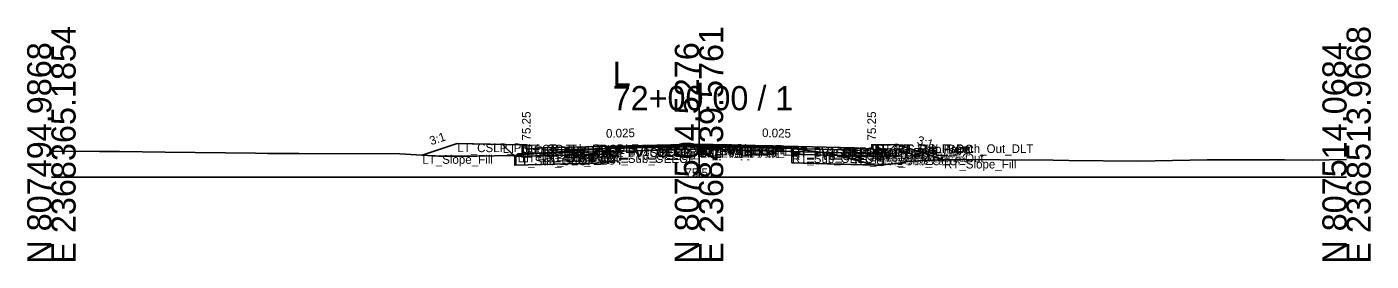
# Model space of a CAD drawing. Extents: x -26 to 8153, y -10 to 9520.
# Drawn here: x 6997.2 to 7152.8, y 2490.3 to 2517.4 of the extents above; entities that cross this region are included whole.
import ezdxf

# ---------------------------------------------------------------- set-up
doc = ezdxf.new("R2010")
doc.units = 0
for name, color, linetype in [('Exist CMT Pavement', 7, 'Continuous'), ('Exist Cross Section Cell', 7, 'Continuous'), ('Exist XS Center Line Elevation Label', 7, 'Continuous'), ('Exist XS Ground Line', 7, 'Continuous'), ('Prop CMT Conc Surface', 7, 'Continuous'), ('Prop CMT Concrete Structures', 7, 'Continuous'), ('Prop CMT Pvmt Course 1', 7, 'Continuous'), ('Prop CMT Pvmt Course 1 CG', 7, 'Continuous'), ('Prop CMT Pvmt Course 1 Wedge', 7, 'Continuous'), ('Prop CMT Pvmt Course 2', 7, 'Continuous'), ('Prop CMT Pvmt Course 2 Wedge', 7, 'Continuous'), ('Prop CMT Pvmt Course 3', 7, 'Continuous'), ('Prop CMT Pvmt Course 3 Wedge', 7, 'Continuous'), ('Prop CMT Pvmt Surface', 7, 'Continuous'), ('Prop CMT Pvmt Wedge Surface 1', 7, 'Continuous'), ('Prop CMT Pvmt Wedge Surface 2', 7, 'Continuous'), ('Prop CMT Pvmt Wedge Surface 3', 7, 'Continuous'), ('Prop CMT Shallow Undercut', 7, 'Continuous'), ('Prop CMT Shallow Undercut Boundary', 7, 'Continuous'), ('Prop CMT Slope Grass', 7, 'Continuous'), ('Prop CMT Subgrade Earthwork', 7, 'Continuous'), ('Prop XS Earthwork Shape', 7, 'Continuous'), ('Prop XS Hydro Elevations', 7, 'Continuous'), ('Prop XS SE Text', 7, 'Continuous'), ('Prop XS Side Slope Text', 7, 'Continuous'), ('Prop XS Subgrade Earthwork', 7, 'Continuous'), ('Scratch_Level_2', 7, 'Continuous'), ('Scratch_Level_6', 7, 'Continuous')]:
    doc.layers.add(name, color=color, linetype=linetype)

msp = doc.modelspace()

# ---------------------------------------------------------------- linework, layer by layer
at = {"layer": 'Exist CMT Pavement'}
for p, q in [((7064.45, 2503.35), (7075.03, 2503.51)), ((7075.03, 2503.51), (7085.75, 2503.33))]:
    msp.add_line(p, q, dxfattribs=at)
at = {"layer": 'Exist Cross Section Cell'}
for p, q in [((7075, 2500), (7075, 2510.54)), ((7000, 2500), (7075, 2500)), ((7075, 2500), (7150, 2500))]:
    msp.add_line(p, q, dxfattribs=at)
at = {"layer": 'Exist XS Ground Line'}
for p, q in [((7064.45, 2503.35), (7075.03, 2503.51)), ((7075.03, 2503.51), (7085.75, 2503.33)), ((7000, 2503.02), (7005.57, 2502.97)), ((7005.57, 2502.97), (7007.88, 2502.96)), ((7007.88, 2502.96), (7013.19, 2502.9)), ((7013.19, 2502.9), (7023.64, 2502.79)), ((7023.64, 2502.79), (7025.02, 2502.76)), ((7025.02, 2502.76), (7028.64, 2502.73)), ((7028.64, 2502.73), (7040.37, 2502.69)), ((7040.37, 2502.69), (7044.83, 2502.45)), ((7044.83, 2502.45), (7048.84, 2502.45)), ((7048.84, 2502.45), (7049.28, 2502.44)), ((7049.28, 2502.44), (7053.32, 2502.5)), ((7053.32, 2502.5), (7057.76, 2502.86)), ((7057.76, 2502.86), (7063.75, 2503.29)), ((7063.75, 2503.29), (7064.45, 2503.35)), ((7085.75, 2503.33), (7086.36, 2503.25)), ((7086.36, 2503.25), (7090.21, 2502.75)), ((7090.21, 2502.75), (7091.96, 2502.28)), ((7091.96, 2502.28), (7095.6, 2501.34)), ((7098.09, 2501.61), (7099.23, 2501.82)), ((7099.23, 2501.82), (7100.34, 2501.88)), ((7100.34, 2501.88), (7103.74, 2502.03)), ((7103.74, 2502.03), (7116, 2501.99)), ((7116, 2501.99), (7117.83, 2501.95)), ((7117.83, 2501.95), (7125.84, 2501.86)), ((7125.84, 2501.86), (7133.87, 2502.01)), ((7133.87, 2502.01), (7135.93, 2502)), ((7135.93, 2502), (7142.81, 2502.02)), ((7142.81, 2502.02), (7146.01, 2501.99)), ((7146.01, 2501.99), (7150, 2502.03)), ((7095.6, 2501.34), (7098.09, 2501.61))]:
    msp.add_line(p, q, dxfattribs=at)
at = {"layer": 'Prop CMT Conc Surface'}
for points in [[(7055, 2503.25), (7055, 2503.75), (7054.5, 2503.75)], [(7057, 2503.38), (7055, 2503.25)], [(7093, 2503.38), (7095, 2503.25)], [(7095, 2503.25), (7095, 2503.75), (7095.5, 2503.75)]]:
    msp.add_lwpolyline(points, dxfattribs=at)
at = {"layer": 'Prop CMT Concrete Structures'}
for points in [[(7057, 2503.38), (7055, 2503.25), (7055, 2503.75), (7054.5, 2503.75)], [(7054.5, 2503.75), (7054.5, 2502.74), (7057, 2502.8)], [(7057, 2502.8), (7057, 2503.38)], [(7093, 2503.38), (7095, 2503.25), (7095, 2503.75), (7095.5, 2503.75)], [(7095.5, 2503.75), (7095.5, 2502.74), (7093, 2502.8)], [(7093, 2502.8), (7093, 2503.38)]]:
    msp.add_lwpolyline(points, dxfattribs=at)
at = {"layer": 'Prop CMT Pvmt Course 1'}
for points in [[(7075, 2503.83), (7057, 2503.38)], [(7057, 2503.38), (7057, 2503.13)], [(7064.45, 2503.44), (7075, 2503.71)], [(7064.45, 2503.32), (7064.45, 2503.44)], [(7075, 2503.58), (7075, 2503.83)], [(7075, 2503.83), (7093, 2503.38)], [(7075, 2503.58), (7075, 2503.83)], [(7075, 2503.71), (7075, 2503.58), (7075, 2503.58)], [(7085.76, 2503.44), (7075, 2503.71)], [(7075, 2503.71), (7075, 2503.58), (7075, 2503.58)], [(7085.76, 2503.31), (7085.76, 2503.44)], [(7093, 2503.38), (7093, 2503.13)], [(7057, 2503.13), (7064.45, 2503.32)], [(7093, 2503.13), (7085.76, 2503.31)]]:
    msp.add_lwpolyline(points, dxfattribs=at)
at = {"layer": 'Prop CMT Pvmt Course 1 CG'}
for points in [[(7057, 2502.8), (7054, 2502.72), (7053.66, 2502.39)], [(7053.66, 2502.39), (7057, 2502.47)], [(7057, 2502.47), (7057, 2502.8)], [(7093, 2502.8), (7096, 2502.72), (7096.34, 2502.39)], [(7093, 2502.47), (7093, 2502.8)], [(7096.34, 2502.39), (7093, 2502.47)]]:
    msp.add_lwpolyline(points, dxfattribs=at)
at = {"layer": 'Prop CMT Pvmt Course 1 Wedge'}
for points in [[(7075, 2503.71), (7064.45, 2503.44)], [(7075, 2503.71), (7085.76, 2503.44)]]:
    msp.add_lwpolyline(points, dxfattribs=at)
at = {"layer": 'Prop CMT Pvmt Course 2'}
for points in [[(7064.45, 2503.32), (7057, 2503.13)], [(7057, 2503.13), (7057, 2502.8)], [(7057, 2502.8), (7064.45, 2502.99)], [(7064.45, 2502.99), (7064.45, 2503.32)], [(7085.76, 2502.98), (7085.76, 2503.31)], [(7085.76, 2503.31), (7093, 2503.13)], [(7093, 2502.8), (7085.76, 2502.98)], [(7093, 2503.13), (7093, 2502.8)]]:
    msp.add_lwpolyline(points, dxfattribs=at)
at = {"layer": 'Prop CMT Pvmt Course 2 Wedge'}
for points in [[(7075, 2503.58), (7064.45, 2503.32)], [(7075, 2503.58), (7085.76, 2503.31)]]:
    msp.add_lwpolyline(points, dxfattribs=at)
at = {"layer": 'Prop CMT Pvmt Course 3'}
for points in [[(7064.45, 2502.99), (7057, 2502.8)], [(7057, 2502.8), (7057, 2502.47)], [(7057, 2502.47), (7064.45, 2502.65)], [(7064.45, 2502.65), (7064.45, 2502.99)], [(7085.76, 2502.98), (7093, 2502.8)], [(7085.76, 2502.65), (7085.76, 2502.98)], [(7093, 2502.47), (7085.76, 2502.65)], [(7093, 2502.8), (7093, 2502.47)]]:
    msp.add_lwpolyline(points, dxfattribs=at)
at = {"layer": 'Prop CMT Pvmt Course 3 Wedge'}
for points in [[(7075, 2503.25), (7064.45, 2502.99)], [(7075, 2503.25), (7085.76, 2502.98)]]:
    msp.add_lwpolyline(points, dxfattribs=at)
at = {"layer": 'Prop CMT Pvmt Surface'}
for points in [[(7075, 2503.83), (7057, 2503.38)], [(7075, 2503.83), (7093, 2503.38)]]:
    msp.add_lwpolyline(points, dxfattribs=at)
at = {"layer": 'Prop CMT Pvmt Wedge Surface 1'}
for points in [[(7057, 2503.13), (7057, 2503.38)], [(7075, 2503.71), (7064.45, 2503.44)], [(7064.45, 2503.44), (7064.45, 2503.32)], [(7075, 2503.71), (7085.76, 2503.44)], [(7085.76, 2503.44), (7085.76, 2503.31)], [(7093, 2503.13), (7093, 2503.38)], [(7064.45, 2503.32), (7057, 2503.13)], [(7085.76, 2503.31), (7093, 2503.13)]]:
    msp.add_lwpolyline(points, dxfattribs=at)
at = {"layer": 'Prop CMT Pvmt Wedge Surface 2'}
for points in [[(7075, 2503.58), (7057, 2503.13)], [(7057, 2503.13), (7057, 2503.38)], [(7075, 2503.58), (7093, 2503.13)], [(7093, 2503.13), (7093, 2503.38)]]:
    msp.add_lwpolyline(points, dxfattribs=at)
at = {"layer": 'Prop CMT Pvmt Wedge Surface 3'}
for points in [[(7057, 2502.8), (7057, 2503.38)], [(7093, 2502.8), (7093, 2503.38)], [(7075, 2503.25), (7057, 2502.8)], [(7075, 2503.25), (7093, 2502.8)]]:
    msp.add_lwpolyline(points, dxfattribs=at)
at = {"layer": 'Prop CMT Shallow Undercut'}
for p, q in [((7064.45, 2502.65), (7053.66, 2502.39)), ((7053.66, 2502.39), (7053.66, 2501.39)), ((7064.45, 2501.65), (7064.45, 2502.65)), ((7053.66, 2501.39), (7064.45, 2501.65))]:
    msp.add_line(p, q, dxfattribs=at)
for points in [[(7085.76, 2502.65), (7091.08, 2502.52), (7091.96, 2502.28), (7095.32, 2501.41), (7085.76, 2501.65)], [(7096.1, 2501.39), (7096.34, 2501.42), (7096.34, 2501.39)]]:
    msp.add_lwpolyline(points, close=True, dxfattribs=at)
at = {"layer": 'Prop CMT Shallow Undercut Boundary'}
for p, q in [((7053.66, 2502.39), (7053.66, 2501.39)), ((7064.45, 2502.65), (7064.45, 2501.65)), ((7085.76, 2502.65), (7085.76, 2501.65)), ((7096.34, 2502.39), (7096.34, 2501.39)), ((7053.66, 2501.39), (7064.45, 2501.65)), ((7096.34, 2501.39), (7085.76, 2501.65))]:
    msp.add_line(p, q, dxfattribs=at)
at = {"layer": 'Prop CMT Slope Grass'}
for points in [[(7054.5, 2503.75), (7047, 2503.9), (7042.95, 2502.55)], [(7095.5, 2503.75), (7098, 2503.8), (7103.37, 2502.01)]]:
    msp.add_lwpolyline(points, dxfattribs=at)
at = {"layer": 'Prop CMT Subgrade Earthwork'}
for points in [[(7057, 2502.47), (7053.66, 2502.39), (7052.25, 2503.8)], [(7093, 2502.47), (7096.34, 2502.39), (7097.75, 2503.8)], [(7064.45, 2502.65), (7057, 2502.47)], [(7064.45, 2502.65), (7064.46, 2503.35)], [(7085.76, 2502.65), (7085.74, 2503.33)], [(7085.76, 2502.65), (7093, 2502.47)]]:
    msp.add_lwpolyline(points, dxfattribs=at)
at = {"layer": 'Prop XS Earthwork Shape'}
for points in [[(7047, 2503.9), (7042.95, 2502.55), (7044.83, 2502.45), (7048.84, 2502.45), (7049.28, 2502.44), (7053.32, 2502.5), (7053.53, 2502.51), (7052.25, 2503.8)], [(7098.09, 2501.61), (7099.23, 2501.82), (7100.34, 2501.88), (7103.37, 2502.01), (7098, 2503.8), (7097.75, 2503.8), (7096.34, 2502.39), (7096.34, 2501.42)], [(7064.45, 2502.65), (7057, 2502.47), (7053.66, 2502.39), (7053.53, 2502.51), (7057.76, 2502.86), (7063.75, 2503.29), (7064.45, 2503.35), (7064.46, 2503.35)], [(7064.45, 2502.65), (7057, 2502.47), (7053.66, 2502.39), (7053.66, 2501.39), (7064.45, 2501.65)], [(7085.75, 2503.33), (7086.36, 2503.25), (7090.21, 2502.75), (7091.08, 2502.52), (7085.76, 2502.65), (7085.74, 2503.33)], [(7091.96, 2502.28), (7095.32, 2501.41), (7085.76, 2501.65), (7085.76, 2502.65), (7091.08, 2502.52)], [(7091.96, 2502.28), (7095.32, 2501.41), (7096.1, 2501.39), (7096.34, 2501.42), (7096.34, 2502.39), (7093, 2502.47), (7091.08, 2502.52)], [(7095.6, 2501.34), (7096.1, 2501.39), (7095.32, 2501.41)], [(7096.34, 2501.39), (7096.1, 2501.39), (7096.34, 2501.42)]]:
    msp.add_lwpolyline(points, close=True, dxfattribs=at)
at = {"layer": 'Prop XS Subgrade Earthwork'}
for p, q in [((7053.66, 2502.39), (7064.45, 2502.65)), ((7085.76, 2502.65), (7096.34, 2502.39))]:
    msp.add_line(p, q, dxfattribs=at)
at = {"layer": 'Scratch_Level_6'}
for p, q in [((7064.45, 2502.65), (7053.66, 2502.39)), ((7053.66, 2502.39), (7053.66, 2501.39)), ((7064.45, 2501.65), (7064.45, 2502.65)), ((7053.66, 2501.39), (7064.45, 2501.65))]:
    msp.add_line(p, q, dxfattribs=at)
for points in [[(7085.76, 2502.65), (7091.08, 2502.52), (7091.96, 2502.28), (7095.32, 2501.41), (7085.76, 2501.65)], [(7096.1, 2501.39), (7096.34, 2501.42), (7096.34, 2501.39)]]:
    msp.add_lwpolyline(points, close=True, dxfattribs=at)

# ---------------------------------------------------------------- texts
at = {"layer": 'Exist Cross Section Cell'}
for s, p in [('E 2368365.1854', (7002.8, 2490)), ('E 2368439.5761', (7077.8, 2490)), ('E 2368513.9668', (7152.8, 2490)), ('N 807494.9868', (7000, 2490)), ('N 807504.5276', (7075, 2490)), ('N 807514.0684', (7150, 2490))]:
    msp.add_text(s, height=2.8, rotation=90, dxfattribs=at).set_placement(p)
for s, p in [('L', (7065, 2510.54)), ('72+00.00 / 1', (7065, 2507.74))]:
    msp.add_text(s, height=2.8, dxfattribs=at).set_placement(p)
at = {"layer": 'Exist XS Center Line Elevation Label'}
msp.add_text('75.51', height=1, dxfattribs=at).set_placement((7073.43, 2500.01))
at = {"layer": 'Prop XS Hydro Elevations'}
for p in [(7055.5, 2504.25), (7095.5, 2504.25)]:
    msp.add_text('75.25', height=1, rotation=90, dxfattribs=at).set_placement(p)
at = {"layer": 'Prop XS SE Text'}
for rotation, p in [(1.4321, (7064.24, 2504.56)), (358.5679, (7082.29, 2504.65))]:
    msp.add_text('0.025', height=1, rotation=rotation, dxfattribs=at).set_placement(p)
at = {"layer": 'Prop XS Side Slope Text'}
for rotation, p in [(18.4349, (7043.98, 2503.69)), (341.5651, (7100.17, 2503.87))]:
    msp.add_text('3:1', height=1, rotation=rotation, dxfattribs=at).set_placement(p)
at = {"layer": 'Scratch_Level_2'}
for s, p in [('LT_CSLP_Pnt', (7047, 2502.9)), ('LT_Sub_Trench_Out_DLT', (7052.25, 2502.8)), ('LT_CG_Top_BOC', (7054.5, 2502.75)), ('LT_CG_Top_Face', (7055, 2502.75)), ('LT_PV1_OEOT', (7057, 2502.38)), ('LT_PV1_OEEOP', (7064.45, 2502.44)), ('LT_PV_OEEOP_EG', (7064.45, 2502.35)), ('LT_PV_Sub_Tie_Out', (7064.46, 2502.35)), ('PV1_PGL', (7075, 2502.83)), ('RT_PV1_IEEOP', (7075, 2502.71)), ('LT_PV1_IEEOP', (7075, 2502.71)), ('RT_PV2_IEEOP', (7075, 2502.58)), ('LT_PV2_IEEOP', (7075, 2502.58)), ('PV2_PGL', (7075, 2502.58)), ('RT_PV_IEEOP_EG', (7075, 2502.51)), ('LT_PV_IEEOP_EG', (7075, 2502.51)), ('RT_PV_Sub_Tie_Out', (7085.74, 2502.33)), ('RT_PV1_OEEOP', (7085.76, 2502.44)), ('RT_PV1_OEOT', (7093, 2502.38)), ('RT_CG_Top_Face', (7095, 2502.75)), ('RT_CG_Top_BOC', (7095.5, 2502.75)), ('RT_Sub_Trench_Out_DLT', (7097.75, 2502.8)), ('RT_CSLP_Pnt', (7098, 2502.8)), ('LT_Slope_Fill', (7042.95, 2501.55)), ('LT_Sub_OEOP', (7053.66, 2501.39)), ('LT_CG1_Shelf_Out', (7054, 2501.72)), ('LT_CG_Bot_BOC', (7054.5, 2501.74)), ('LT_CG_Top_Gut', (7055, 2502.25)), ('LT_PV2_OEOT', (7057, 2502.13)), ('LT_PV3_OEOT', (7057, 2501.8)), ('LT_CG_Bot_IE', (7057, 2501.8)), ('LT_Sub_OEOT', (7057, 2501.47)), ('LT_PV2_OEEOP', (7064.45, 2502.32)), ('LT_PV3_OEEOP', (7064.45, 2501.99)), ('LT_Sub_OEEOP', (7064.45, 2501.65)), ('RT_PV3_IEEOP', (7075, 2502.25)), ('LT_PV3_IEEOP', (7075, 2502.25)), ('RT_PV_OEEOP_EG', (7085.76, 2502.33)), ('RT_PV2_OEEOP', (7085.76, 2502.31)), ('RT_PV3_OEEOP', (7085.76, 2501.98)), ('RT_Sub_OEEOP', (7085.76, 2501.65)), ('RT_PV2_OEOT', (7093, 2502.13)), ('RT_PV3_OEOT', (7093, 2501.8)), ('RT_CG_Bot_IE', (7093, 2501.8)), ('RT_Sub_OEOT', (7093, 2501.47)), ('RT_CG_Top_Gut', (7095, 2502.25)), ('RT_CG_Bot_BOC', (7095.5, 2501.74)), ('RT_CG1_Shelf_Out', (7096, 2501.72)), ('RT_Sub_OEOP', (7096.34, 2501.39)), ('RT_Slope_Fill', (7103.37, 2501.01))]:
    msp.add_text(s, height=1, dxfattribs=at).set_placement(p)

doc.saveas('drawing.dxf')
